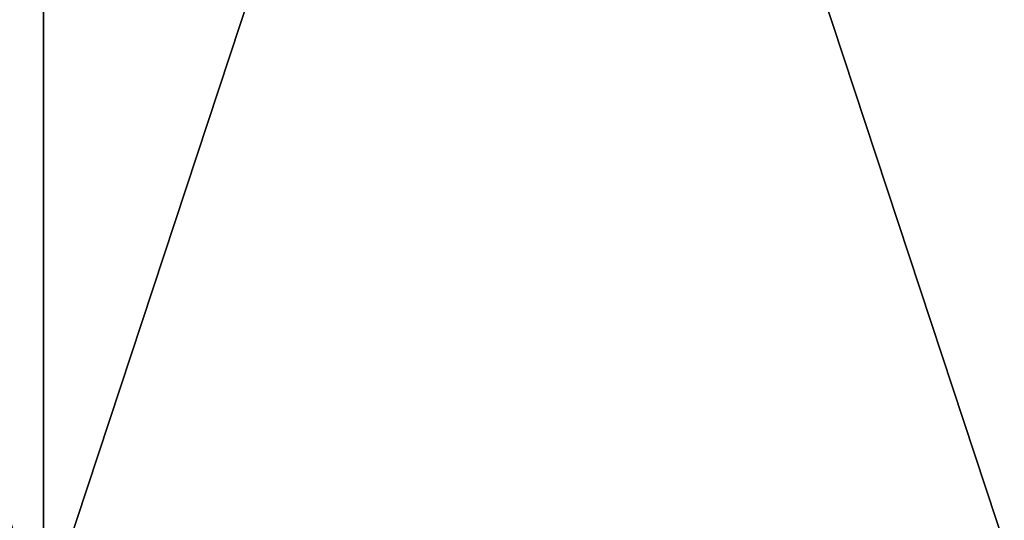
# Model space of a CAD drawing. Header units: millimetres. Extents: x -125 to 1250, y 4 to 1899.
# Tile 374 of 656: x 64.59 to 67.79, y 5.62 to 7.25. Entities that reach past the tile are written whole.
import ezdxf

# ---------------------------------------------------------------- set-up
doc = ezdxf.new("R2010")
doc.units = ezdxf.units.MM
doc.header["$LTSCALE"] = 3.583593
doc.layers.add('22', color=7, linetype='CONTINUOUS')
doc.layers.add('23', color=7, linetype='CONTINUOUS')

msp = doc.modelspace()

# ---------------------------------------------------------------- linework, layer by layer
at = {"layer": '22', "color": 7, "linetype": 'CONTINUOUS'}
for points in [[(61.4068, 15, -108.877), (64.6672, 15, -106.9727), (61.4068, 5.3, -108.877), (61.4068, 15, -108.877)], [(61.4068, 5.3, -108.877), (64.6672, 15, -106.9727), (64.6672, 5.3, -106.9727), (61.4068, 5.3, -108.877)], [(64.6672, 15, -106.9727), (67.8686, 15, -104.9707), (64.6672, 5.3, -106.9727), (64.6672, 15, -106.9727)], [(64.6672, 5.3, -106.9727), (67.8686, 15, -104.9707), (67.8686, 5.3, -104.9707), (64.6672, 5.3, -106.9727)]]:
    msp.add_3dface(points, dxfattribs=at)
at = {"layer": '23', "color": 7, "linetype": 'CONTINUOUS'}
for points in [[(64.6672, 15, 106.9727), (61.4068, 15, 108.877), (64.6672, 5.3, 106.9727), (64.6672, 15, 106.9727)], [(64.6672, 5.3, 106.9727), (61.4068, 15, 108.877), (61.4068, 5.3, 108.877), (64.6672, 5.3, 106.9727)], [(67.8686, 15, 104.9707), (64.6672, 15, 106.9727), (67.8686, 5.3, 104.9707), (67.8686, 15, 104.9707)], [(67.8686, 5.3, 104.9707), (64.6672, 15, 106.9727), (64.6672, 5.3, 106.9727), (67.8686, 5.3, 104.9707)]]:
    msp.add_3dface(points, dxfattribs=at)

doc.saveas('drawing.dxf')
